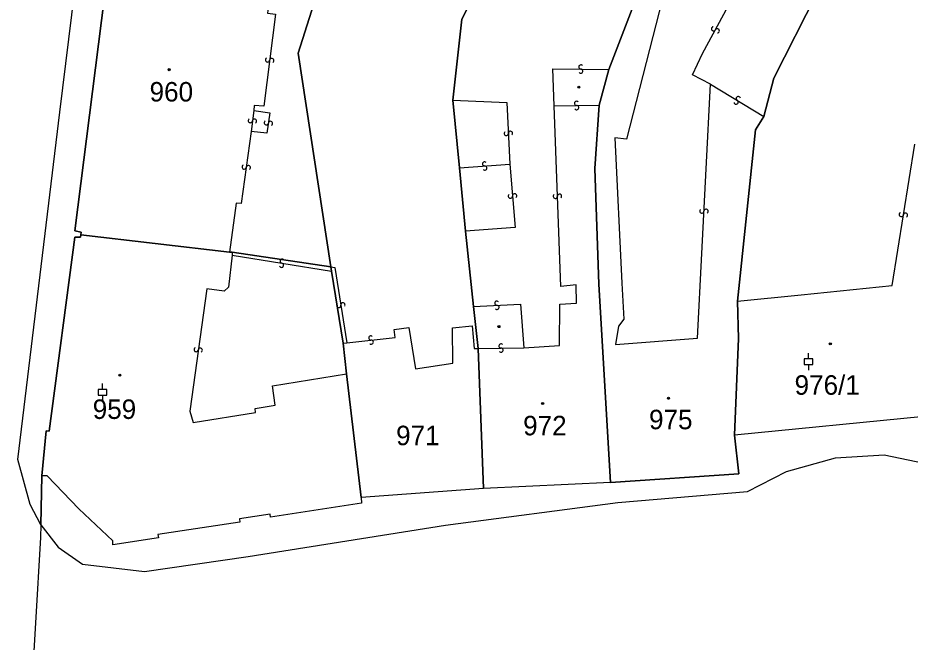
# Model space of a CAD drawing. Extents: x -600309 to -598967, y -1161267 to -1160292.
# Drawn here: x -599086.3 to -599008.5, y -1161050.3 to -1160995.9 of the extents above; entities that cross this region are included whole.
import ezdxf

# ---------------------------------------------------------------- set-up
doc = ezdxf.new("R2010")
doc.units = 0
for name, color, linetype in [('Level 1', 7, 'Continuous'), ('Level 13', 7, 'Continuous'), ('Level 3', 7, 'Continuous'), ('Level 4', 7, 'Continuous'), ('Level 5', 7, 'Continuous'), ('Level 60', 7, 'Continuous'), ('Vrstva 60', 7, 'Continuous')]:
    doc.layers.add(name, color=color, linetype=linetype)

msp = doc.modelspace()

# ---------------------------------------------------------------- linework, layer by layer
at = {"layer": 'Level 1'}
for points in [[(-599009.11, -1160978.99), (-599020.36, -1161001.16), (-599021.23, -1161004.5)], [(-599080.8, -1161014.84), (-599080.77, -1161014.6), (-599081.32, -1161014.49), (-599077.99, -1160988.08)], [(-599060.1, -1160993.47), (-599061.85, -1160998.97), (-599058.99, -1161017.62)], [(-599032, -1160993.63), (-599032.15, -1160993.59), (-599034.75, -1161000.4)], [(-599048.36, -1161003.08), (-599047.59, -1160996.01), (-599047.12, -1160995.13)], [(-599034.75, -1161000.4), (-599035.61, -1161003.51)], [(-599048.36, -1161003.08), (-599047.78, -1161008.97)], [(-599035.61, -1161003.51), (-599035.98, -1161009.04), (-599035.64, -1161019.12), (-599034.62, -1161036.41)], [(-599021.23, -1161004.5), (-599021.96, -1161005.67), (-599023.54, -1161020.61)], [(-599047.78, -1161008.97), (-599047.25, -1161014.51)], [(-599084.2, -1161035.84), (-599083.82, -1161031.91), (-599083.57, -1161031.95), (-599081.34, -1161015.03), (-599080.83, -1161015.04), (-599080.8, -1161014.84)], [(-599080.8, -1161014.84), (-599067.83, -1161016.33)], [(-599047.25, -1161014.51), (-599046.56, -1161021.08)], [(-599067.83, -1161016.33), (-599067.6, -1161016.34)], [(-599067.6, -1161016.34), (-599058.99, -1161017.62)], [(-599058.99, -1161017.62), (-599058.95, -1161017.98)], [(-599058.95, -1161017.98), (-599057.93, -1161024.27)], [(-599046.56, -1161021.08), (-599046.16, -1161024.74)], [(-599023.79, -1161032.29), (-599023.44, -1161023.87), (-599023.54, -1161020.61)], [(-599057.93, -1161024.27), (-599057.63, -1161026.96)], [(-599046.16, -1161024.74), (-599045.68, -1161036.94)], [(-599057.63, -1161026.96), (-599056.37, -1161037.73)], [(-599007.25, -1161030.67), (-599023.79, -1161032.29)], [(-599034.62, -1161036.41), (-599023.41, -1161035.68), (-599023.79, -1161032.29)], [(-599084.3, -1161040.11), (-599084.2, -1161035.84)], [(-599056.37, -1161037.73), (-599056.32, -1161038.23), (-599064.26, -1161039.46), (-599064.3, -1161039.17), (-599066.98, -1161039.6), (-599066.93, -1161039.88), (-599074.08, -1161040.95), (-599074.03, -1161041.24), (-599078.01, -1161041.85), (-599078.01, -1161041.5), (-599080.98, -1161038.72), (-599083.73, -1161035.85), (-599084.2, -1161035.84)], [(-599034.62, -1161036.41), (-599045.68, -1161036.94)], [(-599045.68, -1161036.94), (-599056.37, -1161037.73)], [(-599084.3, -1161040.11), (-599084.32, -1161041.21), (-599084.76, -1161048.65), (-599085.37, -1161059.05)]]:
    msp.add_lwpolyline(points, dxfattribs=at)
at = {"layer": 'Level 13'}
for centre, start, end in [((-599025.621, -1160996.86), 98.84028, 330.93828), ((-599025.299, -1160997.039), 278.62582, 151.21583), ((-599064.522, -1160999.576), 119.77873, 352.36873), ((-599064.157, -1160999.625), 299.99319, 172.09119), ((-599037.196, -1161000.186), 36.66975, 268.76775), ((-599037.203, -1161000.554), 216.4553, 89.0453), ((-599037.572, -1161003.366), 38.54187, 270.63987), ((-599023.655, -1161003.257), 186.21257, 58.80257), ((-599023.464, -1161002.943), 6.42702, 238.52502), ((-599037.567, -1161003.734), 218.32742, 90.91742), ((-599066.023, -1161004.866), 120.03326, 352.62326), ((-599065.657, -1161004.915), 300.24772, 172.34571), ((-599064.632, -1161005.051), 118.26786, 350.85786), ((-599064.268, -1161005.11), 298.48231, 170.58031), ((-599043.704, -1161005.988), 130.03131, 2.62131), ((-599043.336, -1161005.972), 310.24576, 182.34376), ((-599066.562, -1161008.914), 119.34826, 351.93826), ((-599066.198, -1161008.967), 299.56272, 171.66071), ((-599045.591, -1161008.636), 41.28208, 273.38008), ((-599045.568, -1161009.004), 221.06763, 93.65763), ((-599043.343, -1161011.454), 131.91334, 4.50334), ((-599042.976, -1161011.426), 312.1278, 184.2258), ((-599039.424, -1161011.465), 129.4844, 1.5824), ((-599039.056, -1161011.454), 309.26994, 181.85994), ((-599026.644, -1161012.759), 124.50258, 356.60058), ((-599026.276, -1161012.78), 304.28813, 176.87813), ((-599009.252, -1161013.049), 118.21185, 350.30984), ((-599008.888, -1161013.11), 297.99739, 170.58739), ((-599063.31, -1161017.482), 208.16866, 80.75866), ((-599063.249, -1161017.118), 28.38312, 260.48112), ((-599058.312, -1161020.987), 135.9963, 8.5863), ((-599057.947, -1161020.933), 316.21076, 188.30876), ((-599044.528, -1161020.786), 40.45169, 272.54969), ((-599044.511, -1161021.154), 220.23724, 92.82724), ((-599055.519, -1161023.817), 43.71293, 275.81092), ((-599055.48, -1161024.183), 223.49847, 96.08847), ((-599044.162, -1161024.516), 38.37531, 270.47331), ((-599070.752, -1161024.834), 119.20132, 351.79132), ((-599070.388, -1161024.887), 299.41578, 171.51377), ((-599044.158, -1161024.884), 218.16085, 90.75085)]:
    msp.add_arc(centre, 0.184, start, end, dxfattribs=at)
at = {"layer": 'Level 3'}
for points in [[(-599084.3, -1161040.11), (-599085.23, -1161038.34), (-599086.3, -1161034.41), (-599082.65, -1161004.14), (-599077.96, -1160966.13), (-599075.03, -1160942.8), (-599074.16, -1160934.25), (-599073.55, -1160932.79), (-599072.23, -1160931.64), (-599070.52, -1160931.19)], [(-599064.52, -1160990.33), (-599064.82, -1160993.04), (-599064.23, -1160993.13), (-599064.54, -1160995.49), (-599063.82, -1160995.59), (-599064.86, -1161003.62), (-599065.69, -1161003.56), (-599065.72, -1161003.97)], [(-599031.78, -1160993.71), (-599030.07, -1160994.22), (-599033.23, -1161006.49), (-599034.23, -1161006.36), (-599033.61, -1161019.05), (-599033.45, -1161022.19), (-599033.91, -1161022.8), (-599034.18, -1161024.38), (-599027.01, -1161023.84), (-599025.9, -1161001.7)], [(-599025.9, -1161001.7), (-599027.46, -1161000.88), (-599026.58, -1160999.01), (-599024.34, -1160994.89)], [(-599039.53, -1161003.59), (-599039.64, -1161000.34), (-599034.75, -1161000.4)], [(-599025.9, -1161001.7), (-599021.23, -1161004.5)], [(-599048.36, -1161003.08), (-599043.66, -1161003.29), (-599043.39, -1161008.67)], [(-599065.72, -1161003.97), (-599064.31, -1161004.18), (-599064.59, -1161005.97), (-599065.95, -1161005.81)], [(-599065.72, -1161003.97), (-599065.95, -1161005.81)], [(-599042.16, -1161024.67), (-599039.05, -1161024.48), (-599039.03, -1161020.88), (-599037.57, -1161020.79), (-599037.6, -1161019.2), (-599038.95, -1161019.32), (-599039.53, -1161003.59)], [(-599039.53, -1161003.59), (-599035.61, -1161003.51)], [(-599065.95, -1161005.81), (-599066.81, -1161012.08), (-599067.26, -1161012.05), (-599067.83, -1161016.33)], [(-599023.54, -1161020.61), (-599017.98, -1161020.05), (-599010.06, -1161019.25), (-599008.07, -1161006.91)], [(-599047.78, -1161008.97), (-599043.39, -1161008.67)], [(-599043.39, -1161008.67), (-599042.93, -1161014.2), (-599047.25, -1161014.51)], [(-599067.61, -1161016.61), (-599067.92, -1161019.4), (-599068.31, -1161019.75), (-599069.82, -1161019.53), (-599071.31, -1161030.19), (-599071.01, -1161031.2), (-599065.56, -1161030.31), (-599065.6, -1161029.97), (-599063.85, -1161029.69), (-599064.1, -1161028), (-599057.63, -1161026.96)], [(-599067.6, -1161016.34), (-599067.61, -1161016.61)], [(-599067.61, -1161016.61), (-599058.95, -1161017.98)], [(-599058.99, -1161017.62), (-599058.64, -1161017.68), (-599057.62, -1161024.24)], [(-599046.56, -1161021.08), (-599042.47, -1161020.86), (-599042.16, -1161024.67)], [(-599057.62, -1161024.24), (-599053.39, -1161023.77), (-599053.47, -1161023.07), (-599052.21, -1161022.92), (-599051.61, -1161026.51), (-599048.36, -1161026.02), (-599048.4, -1161022.93), (-599046.69, -1161022.76), (-599046.49, -1161024.74), (-599046.16, -1161024.74)], [(-599057.93, -1161024.27), (-599057.62, -1161024.24)], [(-599046.16, -1161024.74), (-599042.16, -1161024.67)], [(-599084.3, -1161040.11), (-599082.78, -1161042.07), (-599080.66, -1161043.54), (-599075.24, -1161044.17), (-599066.2, -1161042.88), (-599049, -1161040.15), (-599033.97, -1161038.18), (-599022.66, -1161037.22), (-599019.27, -1161035.47), (-599014.98, -1161034.26), (-599010.75, -1161034.01), (-599005.01, -1161035.19), (-598994.9, -1161037.74), (-598967.108, -1161045.862)]]:
    msp.add_lwpolyline(points, dxfattribs=at)
at = {"layer": 'Level 5'}
for p, q in [((-599017.34, -1161025.63), (-599017.34, -1161025.131)), ((-599017.34, -1161026.13), (-599017.34, -1161026.629)), ((-599078.92, -1161028.3), (-599078.92, -1161027.801)), ((-599078.92, -1161028.8), (-599078.92, -1161029.299))]:
    msp.add_line(p, q, dxfattribs=at)
for points in [[(-599017.715, -1161026.13), (-599016.965, -1161026.13), (-599016.965, -1161025.63), (-599017.715, -1161025.63)], [(-599079.295, -1161028.8), (-599078.545, -1161028.8), (-599078.545, -1161028.3), (-599079.295, -1161028.3)]]:
    msp.add_lwpolyline(points, close=True, dxfattribs=at)
for centre, radius in [((-599073.1, -1161000.42), 0.09), ((-599073.1, -1161000.42), 0.0521), ((-599037.38, -1161001.95), 0.09), ((-599037.38, -1161001.95), 0.0521), ((-599044.34, -1161022.83), 0.09), ((-599044.34, -1161022.83), 0.0521), ((-599015.44, -1161024.33), 0.09), ((-599015.44, -1161024.33), 0.0521), ((-599077.4, -1161027.07), 0.09), ((-599077.4, -1161027.07), 0.0521), ((-599029.56, -1161029.08), 0.09), ((-599029.56, -1161029.08), 0.0521), ((-599040.53, -1161029.53), 0.09), ((-599040.53, -1161029.53), 0.0521)]:
    msp.add_circle(centre, radius, dxfattribs=at)
at = {"layer": 'Level 60'}
for points in [[(-599023.21, -1160977.91), (-599020.83, -1160974), (-599017.18, -1160975.69), (-599016.29, -1160976.03), (-599015.23, -1160976.47), (-599015.09, -1160976.16), (-599009.44, -1160978.87), (-599009.11, -1160978.99), (-599020.36, -1161001.16), (-599021.23, -1161004.5), (-599021.96, -1161005.67), (-599023.54, -1161020.61), (-599023.44, -1161023.87), (-599023.79, -1161032.29), (-599023.41, -1161035.68), (-599034.62, -1161036.41), (-599035.64, -1161019.12), (-599035.98, -1161009.04), (-599035.61, -1161003.51), (-599034.75, -1161000.4), (-599032.15, -1160993.59), (-599032, -1160993.63), (-599028.5, -1160987.09)], [(-599058.95, -1161017.98), (-599058.99, -1161017.62), (-599061.85, -1160998.97), (-599060.1, -1160993.47), (-599058.91, -1160990.93), (-599058.58, -1160990.41), (-599055.59, -1160984.32), (-599053.23, -1160985.66), (-599046.9, -1160989.28), (-599044.68, -1160990.51), (-599047.12, -1160995.13), (-599047.59, -1160996.01), (-599048.36, -1161003.08), (-599047.78, -1161008.97), (-599047.25, -1161014.51), (-599046.56, -1161021.08), (-599046.16, -1161024.74), (-599045.68, -1161036.94), (-599056.37, -1161037.73), (-599057.63, -1161026.96), (-599057.93, -1161024.27)], [(-599067.83, -1161016.33), (-599080.8, -1161014.84), (-599080.77, -1161014.6), (-599081.32, -1161014.49), (-599077.99, -1160988.08), (-599064.47, -1160989.86), (-599059.04, -1160990.38), (-599058.58, -1160990.41), (-599058.91, -1160990.93), (-599060.1, -1160993.47), (-599061.85, -1160998.97), (-599058.99, -1161017.62), (-599067.6, -1161016.34)], [(-599081.34, -1161015.03), (-599080.83, -1161015.04), (-599080.8, -1161014.84), (-599067.83, -1161016.33), (-599067.6, -1161016.34), (-599058.99, -1161017.62), (-599058.95, -1161017.98), (-599057.93, -1161024.27), (-599057.63, -1161026.96), (-599056.37, -1161037.73), (-599056.32, -1161038.23), (-599064.26, -1161039.46), (-599064.3, -1161039.17), (-599066.98, -1161039.6), (-599066.93, -1161039.88), (-599074.08, -1161040.95), (-599074.03, -1161041.24), (-599078.01, -1161041.85), (-599078.01, -1161041.5), (-599080.98, -1161038.72), (-599083.73, -1161035.85), (-599084.2, -1161035.84), (-599083.82, -1161031.91), (-599083.57, -1161031.95)]]:
    msp.add_lwpolyline(points, close=True, dxfattribs=at)
for points in [[(-599007.25, -1161030.67), (-599023.79, -1161032.29), (-599023.44, -1161023.87), (-599023.54, -1161020.61), (-599021.96, -1161005.67), (-599021.23, -1161004.5), (-599020.36, -1161001.16), (-599009.11, -1160978.99), (-599008.54, -1160978.25), (-599007.12, -1160976.01)], [(-599077.99, -1160988.08), (-599081.32, -1161014.49), (-599080.77, -1161014.6), (-599080.8, -1161014.84), (-599080.83, -1161015.04), (-599081.34, -1161015.03), (-599083.57, -1161031.95), (-599083.82, -1161031.91), (-599084.2, -1161035.84), (-599084.3, -1161040.11), (-599084.32, -1161041.21), (-599084.76, -1161048.65), (-599085.37, -1161059.05)], [(-599032.15, -1160993.59), (-599034.75, -1161000.4), (-599035.61, -1161003.51), (-599035.98, -1161009.04), (-599035.64, -1161019.12), (-599034.62, -1161036.41), (-599045.68, -1161036.94), (-599046.16, -1161024.74), (-599046.56, -1161021.08), (-599047.25, -1161014.51), (-599047.78, -1161008.97), (-599048.36, -1161003.08), (-599047.59, -1160996.01), (-599047.12, -1160995.13)]]:
    msp.add_lwpolyline(points, dxfattribs=at)
at = {"layer": 'Vrstva 60'}
msp.add_lwpolyline([(-599007.25, -1161030.67), (-599023.79, -1161032.29), (-599023.41, -1161035.68), (-599034.62, -1161036.41), (-599045.68, -1161036.94), (-599056.37, -1161037.73), (-599056.32, -1161038.23), (-599064.26, -1161039.46), (-599064.3, -1161039.17), (-599066.98, -1161039.6), (-599066.93, -1161039.88), (-599074.08, -1161040.95), (-599074.03, -1161041.24), (-599078.01, -1161041.85), (-599078.01, -1161041.5), (-599080.98, -1161038.72), (-599083.73, -1161035.85), (-599084.2, -1161035.84), (-599084.3, -1161040.11), (-599084.32, -1161041.21), (-599084.76, -1161048.65), (-599085.37, -1161059.05)], dxfattribs=at)

# ---------------------------------------------------------------- texts
at = {"layer": 'Level 4'}
for s, p in [('960', (-599074.81, -1161003.2)), ('976/1', (-599018.557, -1161028.77)), ('959', (-599079.77, -1161030.88)), ('972', (-599042.23, -1161032.31)), ('975', (-599031.25, -1161031.78)), ('971', (-599053.31, -1161033.17))]:
    msp.add_text(s, height=1.7, dxfattribs=at).set_placement(p)

doc.saveas('drawing.dxf')
